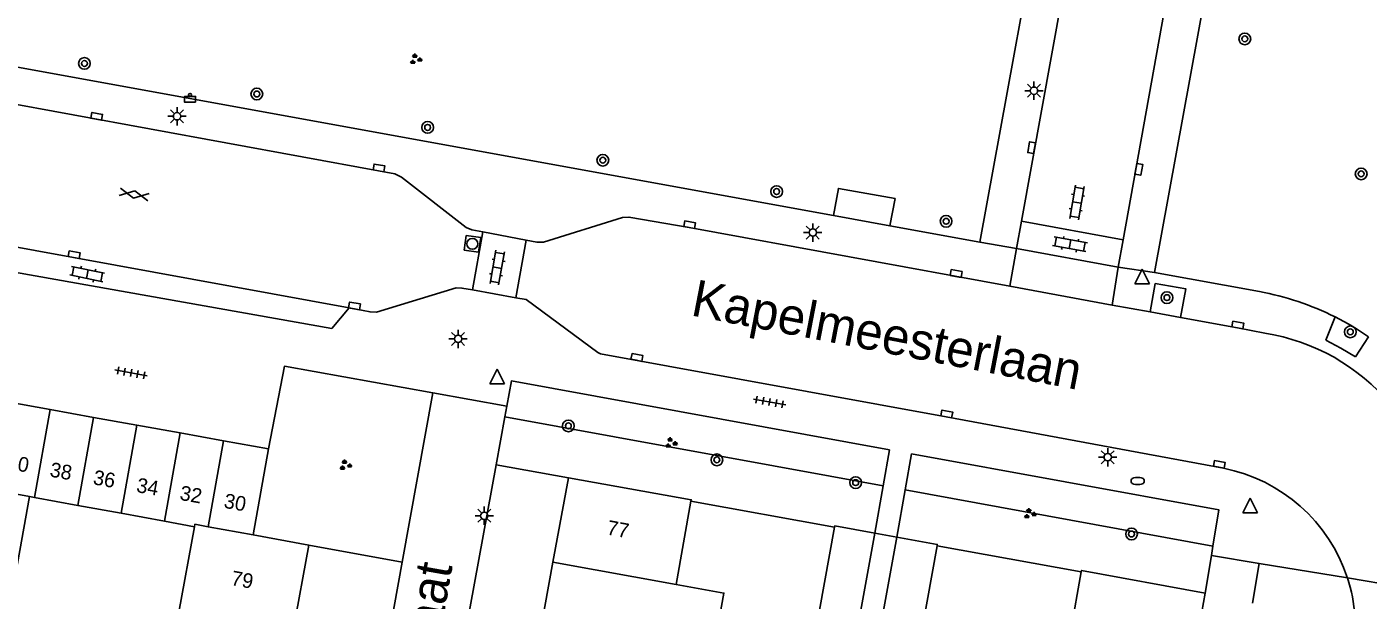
# Model space of a CAD drawing. Extents: x 133000 to 136000, y 400500 to 403500.
# Drawn here: x 133531.3 to 133622.8, y 400570.8 to 400609.9 of the extents above; entities that cross this region are included whole.
import ezdxf

# ---------------------------------------------------------------- set-up
doc = ezdxf.new("R2010")
doc.units = 0
for name, color, linetype in [('gg-afsc-erfafscheiding', 7, 'Continuous'), ('gg-afsc-muur', 7, 'Continuous'), ('gg-anno-huisnummerreeks BGT', 7, 'Continuous'), ('gg-anno-openbare ruimte label', 7, 'Continuous'), ('gg-bbg-bijgebouw', 7, 'Continuous'), ('gg-bbg-gedigitaliseerde bebouwing', 7, 'Continuous'), ('gg-bbg-gedigitaliseerde bijgebouw', 7, 'Continuous'), ('gg-bbg-hoofdgebouw', 7, 'Continuous'), ('gg-bbg-tussenscheiding', 7, 'Continuous'), ('gg-knt-verharding', 7, 'Continuous'), ('gt-grn-groengrens', 7, 'Continuous'), ('gt-grn-weggrens', 7, 'Continuous'), ('gt-symb-afvalbak', 7, 'Continuous'), ('gt-symb-boom', 7, 'Continuous'), ('gt-symb-brandkraan', 7, 'Continuous'), ('gt-symb-gesloten verharding', 7, 'Continuous'), ('gt-symb-groenvak', 7, 'Continuous'), ('gt-symb-klinker verharding', 7, 'Continuous'), ('gt-symb-kolk', 7, 'Continuous'), ('gt-symb-lichtmast', 7, 'Continuous'), ('gt-symb-rioolschacht', 7, 'Continuous'), ('gt-symb-tegel verharding', 7, 'Continuous'), ('gt-symb-waterafsluiter', 7, 'Continuous')]:
    doc.layers.add(name, color=color, linetype=linetype)

# ---------------------------------------------------------------- blocks, each defined once
blk = doc.blocks.new('gt0-BOOM')
at = {"layer": 'gt-symb-boom'}
for radius in [0.4, 0.2]:
    blk.add_circle((0, 0), radius, dxfattribs=at)
blk = doc.blocks.new('gt0-KOLK')
at = {"layer": 'gt-symb-kolk'}
blk.add_lwpolyline([(0, 0), (0.375, 0), (0.375, 0.4), (-0.375, 0.4), (-0.375, 0), (0, 0)], dxfattribs=at)
blk = doc.blocks.new('gt0-WAFSL')
at = {"layer": 'gt-symb-waterafsluiter'}
for p, q in [((-0.5, -0.333), (0, 0.667)), ((0, 0.667), (0.5, -0.333)), ((0.5, -0.333), (-0.5, -0.333))]:
    blk.add_line(p, q, dxfattribs=at)
blk = doc.blocks.new('gt0-KL1')
at = {"layer": 'gt-symb-klinker verharding'}
for p, q in [((-1.15, 0.3), (1.15, 0.3)), ((-1, -0.3), (-1, 0.3)), ((-0.5, 0.3), (-0.5, 0.45)), ((0, -0.3), (0, 0.3)), ((0.5, 0.3), (0.5, 0.45)), ((1, -0.3), (1, 0.3)), ((-1.15, -0.3), (1.15, -0.3)), ((-0.5, -0.45), (-0.5, -0.3)), ((0.5, -0.45), (0.5, -0.3))]:
    blk.add_line(p, q, dxfattribs=at)
blk = doc.blocks.new('gt0-LMAST')
at = {"layer": 'gt-symb-lichtmast'}
for p, q in [((-0.182, 0.173), (-0.447, 0.438)), ((-0.005, 0.246), (-0.005, 0.621)), ((0.172, 0.173), (0.437, 0.438)), ((-0.255, -0.004), (-0.63, -0.004)), ((-0.182, -0.181), (-0.447, -0.446)), ((-0.005, -0.254), (-0.005, -0.629)), ((0.437, -0.446), (0.172, -0.181)), ((0.245, -0.004), (0.62, -0.004))]:
    blk.add_line(p, q, dxfattribs=at)
blk.add_circle((-0.005, -0.004), 0.25, dxfattribs=at)
blk = doc.blocks.new('gt0-GRVAK')
at = {"layer": 'gt-symb-groenvak'}
for p, q in [((-0.11, 0.189), (-0.228, 0.24)), ((-0.182, 0.153), (0.088, 0.153)), ((-0.091, 0.211), (-0.156, 0.322)), ((-0.047, 0.214), (-0.047, 0.393)), ((-0.004, 0.211), (0.061, 0.322)), ((0.015, 0.189), (0.133, 0.24)), ((0.262, -0.052), (0.197, 0.059)), ((0.305, -0.049), (0.305, 0.13)), ((0.349, -0.052), (0.414, 0.059)), ((-0.245, -0.228), (-0.363, -0.177)), ((-0.318, -0.264), (-0.047, -0.264)), ((-0.226, -0.206), (-0.291, -0.095)), ((-0.183, -0.203), (-0.183, -0.024)), ((-0.139, -0.206), (-0.074, -0.095)), ((-0.12, -0.228), (-0.002, -0.177)), ((0.243, -0.074), (0.125, -0.023)), ((0.17, -0.11), (0.441, -0.11)), ((0.368, -0.074), (0.486, -0.023))]:
    blk.add_line(p, q, dxfattribs=at)
blk = doc.blocks.new('gt0-BR')
at = {"layer": 'gt-symb-brandkraan'}
for centre, radius, start, end in [((-0.244, 0), 0.206, 107.56694, 252.43307), ((0.599, -2.664), 3, 106.89205, 107.56694), ((0, -0.691), 0.938, 73.10799, 106.89205), ((-0.599, -2.664), 3, 72.43309, 73.10799), ((0.244, 0), 0.206, 287.56695, 72.43309), ((0.599, 2.664), 3, 252.43307, 253.10797), ((0, 0.691), 0.938, 253.10797, 286.89206), ((-0.599, 2.664), 3, 286.89206, 287.56695)]:
    blk.add_arc(centre, radius, start, end, dxfattribs=at)
blk = doc.blocks.new('gt0-TEG1')
at = {"layer": 'gt-symb-tegel verharding'}
for p, q in [((-1.125, 0), (1.125, 0)), ((-0.9, -0.25), (-0.9, 0.25)), ((-0.45, -0.25), (-0.45, 0.25)), ((0, -0.25), (0, 0.25)), ((0.45, -0.25), (0.45, 0.25)), ((0.9, -0.25), (0.9, 0.25))]:
    blk.add_line(p, q, dxfattribs=at)
blk = doc.blocks.new('gt0-RS')
at = {"layer": 'gt-symb-rioolschacht'}
blk.add_lwpolyline([(-0.5, -0.5), (0.5, -0.5), (0.5, 0.5), (-0.5, 0.5)], close=True, dxfattribs=at)
blk.add_circle((0, 0), 0.375, dxfattribs=at)
blk = doc.blocks.new('gt0-GESVH1')
at = {"layer": 'gt-symb-gesloten verharding'}
for p, q in [((-0.992, -0.261), (0.008, 0.239)), ((0.008, -0.261), (-0.992, 0.239)), ((0.008, 0.239), (1.008, -0.261)), ((1.008, 0.239), (0.008, -0.261))]:
    blk.add_line(p, q, dxfattribs=at)
blk = doc.blocks.new('gt0-ABAK')
at = {"layer": 'gt-symb-afvalbak'}
blk.add_lwpolyline([(0.375, -0.5), (-0.375, -0.5), (-0.375, -0.1), (0.375, -0.1)], close=True, dxfattribs=at)
blk.add_circle((0, 0), 0.1, dxfattribs=at)

msp = doc.modelspace()

# ---------------------------------------------------------------- linework, layer by layer
at = {"layer": 'gg-afsc-erfafscheiding'}
msp.add_line((133550.53, 400574.51), (133556.899, 400573.345), dxfattribs=at)
at = {"layer": 'gg-afsc-muur'}
for p, q in [((133576.602, 400577.511), (133586.392, 400575.731)), ((133593.392, 400574.461), (133603.232, 400572.691))]:
    msp.add_line(p, q, dxfattribs=at)
at = {"layer": 'gg-bbg-bijgebouw'}
for p, q in [((133532.895, 400583.759), (133529.99, 400584.28)), ((133535.851, 400583.229), (133532.895, 400583.759)), ((133538.806, 400582.699), (133535.851, 400583.229)), ((133541.762, 400582.169), (133538.806, 400582.699)), ((133544.718, 400581.639), (133541.762, 400582.169)), ((133547.78, 400581.09), (133544.718, 400581.639)), ((133546.73, 400575.21), (133547.78, 400581.09)), ((133585.364, 400570.072), (133586.392, 400575.731)), ((133589.15, 400575.34), (133588.106, 400569.577)), ((133590.64, 400575.06), (133589.595, 400569.307)), ((133592.367, 400568.807), (133593.392, 400574.461))]:
    msp.add_line(p, q, dxfattribs=at)
for points in [[(133589.15, 400575.34), (133586.41, 400575.83), (133586.392, 400575.731)], [(133590.64, 400575.06), (133593.41, 400574.56), (133593.392, 400574.461)]]:
    msp.add_lwpolyline(points, dxfattribs=at)
at = {"layer": 'gg-bbg-gedigitaliseerde bebouwing'}
for p, q in [((133575.587, 400571.839), (133576.602, 400577.511)), ((133541.668, 400569.95), (133542.733, 400575.773))]:
    msp.add_line(p, q, dxfattribs=at)
msp.add_lwpolyline([(133575.587, 400571.839), (133578.854, 400571.246), (133577.773, 400565.288), (133574.397, 400565.9)], dxfattribs=at)
at = {"layer": 'gg-bbg-gedigitaliseerde bijgebouw'}
for p, q in [((133530.437, 400571.983), (133531.479, 400577.83)), ((133531.82, 400577.767), (133531.479, 400577.83)), ((133534.775, 400577.227), (133531.82, 400577.767)), ((133537.728, 400576.688), (133534.775, 400577.227)), ((133540.682, 400576.148), (133537.728, 400576.688)), ((133542.733, 400575.773), (133540.682, 400576.148))]:
    msp.add_line(p, q, dxfattribs=at)
at = {"layer": 'gg-bbg-hoofdgebouw'}
for p, q in [((133567.186, 400573.346), (133568.24, 400579.11)), ((133550.53, 400574.51), (133546.73, 400575.21)), ((133549.439, 400568.543), (133550.53, 400574.51)), ((133566.097, 400567.39), (133567.186, 400573.346)), ((133602.205, 400567.029), (133603.232, 400572.691)), ((133611.68, 400571.251), (133610.632, 400565.509))]:
    msp.add_line(p, q, dxfattribs=at)
for points in [[(133568.24, 400579.11), (133576.62, 400577.61), (133576.602, 400577.511)], [(133611.68, 400571.251), (133603.25, 400572.79), (133603.232, 400572.691)]]:
    msp.add_lwpolyline(points, dxfattribs=at)
at = {"layer": 'gg-bbg-tussenscheiding'}
for p, q in [((133532.895, 400583.759), (133531.82, 400577.767)), ((133535.851, 400583.229), (133534.775, 400577.227)), ((133538.806, 400582.699), (133537.728, 400576.688)), ((133541.762, 400582.169), (133540.682, 400576.148)), ((133544.718, 400581.639), (133543.667, 400575.774)), ((133531.479, 400577.83), (133528.919, 400578.298)), ((133546.73, 400575.21), (133543.667, 400575.774)), ((133567.186, 400573.346), (133575.587, 400571.839))]:
    msp.add_line(p, q, dxfattribs=at)
msp.add_lwpolyline([(133543.667, 400575.774), (133542.764, 400575.941), (133542.733, 400575.773)], dxfattribs=at)
at = {"layer": 'gg-knt-verharding'}
for p, q in [((133608.23, 400593.11), (133616.23, 400637.08)), ((133599.141, 400596.609), (133603.058, 400618.11)), ((133609.969, 400616.87), (133606.087, 400595.35)), ((133517.608, 400606.935), (133555.287, 400600.049)), ((133516.13, 400597.48), (133553.282, 400590.699)), ((133586.324, 400596.989), (133590.167, 400596.29)), ((133598.8, 400594.74), (133599.141, 400596.609)), ((133599.141, 400596.609), (133606.087, 400595.35)), ((133562.415, 400595.884), (133561.694, 400591.92)), ((133565.358, 400595.32), (133562.415, 400595.884)), ((133576.478, 400596.171), (133598.349, 400592.171)), ((133590.167, 400596.29), (133596.32, 400595.17)), ((133564.663, 400591.385), (133565.358, 400595.32)), ((133605.75, 400593.48), (133598.8, 400594.74)), ((133606.087, 400595.35), (133605.75, 400593.48)), ((133615.378, 400591.807), (133608.23, 400593.11)), ((133561.694, 400591.92), (133564.663, 400591.385)), ((133598.349, 400592.171), (133605.346, 400590.891)), ((133605.346, 400590.891), (133607.918, 400590.421)), ((133607.918, 400590.421), (133610.006, 400590.039)), ((133610.006, 400590.039), (133613.878, 400589.331)), ((133620.547, 400590.078), (133619.905, 400588.503)), ((133615.753, 400588.973), (133613.878, 400589.331)), ((133621.936, 400587.354), (133622.834, 400588.725)), ((133570.437, 400587.568), (133594.018, 400583.263)), ((133559, 400584.9), (133556.899, 400573.345)), ((133564.036, 400583.999), (133563.901, 400583.261)), ((133563.901, 400583.261), (133563.304, 400579.993)), ((133594.018, 400583.263), (133612.921, 400579.759)), ((133589.719, 400578.555), (133590.154, 400581.016)), ((133563.304, 400579.993), (133554.183, 400530.038)), ((133591.21, 400578.283), (133591.645, 400580.744)), ((133589.15, 400575.34), (133589.719, 400578.555)), ((133590.64, 400575.06), (133591.21, 400578.283)), ((133612.105, 400573.815), (133612.211, 400574.454)), ((133611.68, 400571.251), (133612.105, 400573.815)), ((133556.899, 400573.345), (133550.072, 400535.8))]:
    msp.add_line(p, q, dxfattribs=at)
for points in [[(133596.32, 400595.17), (133601.42, 400623.21), (133597.45, 400623.99)], [(133514.539, 400610.898), (133514.39, 400610.08), (133586.324, 400596.989)], [(133562.415, 400595.884), (133561.648, 400596.031), (133561.261, 400596.191), (133556.848, 400599.618), (133556.4, 400599.838), (133555.287, 400600.049)], [(133586.324, 400596.989), (133586.662, 400598.847), (133590.531, 400598.156), (133590.167, 400596.29)], [(133553.282, 400590.699), (133552.095, 400589.293), (133529.421, 400593.318), (133516.767, 400595.689), (133516.13, 400597.48)], [(133576.478, 400596.171), (133572.365, 400596.896), (133571.934, 400596.858), (133566.547, 400595.189), (133566.09, 400595.18), (133565.358, 400595.32)], [(133553.282, 400590.699), (133554.715, 400590.419), (133555.145, 400590.401), (133560.577, 400592.064), (133560.976, 400592.049), (133561.694, 400591.92)], [(133610.006, 400590.039), (133610.363, 400591.991), (133608.271, 400592.354), (133607.918, 400590.421)], [(133564.663, 400591.385), (133565.359, 400591.26), (133570.248, 400587.654), (133570.437, 400587.568)], [(133619.905, 400588.503), (133620.938, 400587.96), (133621.936, 400587.354)], [(133547.78, 400581.09), (133548.87, 400586.72), (133559, 400584.9)], [(133590.154, 400581.016), (133564.35, 400585.72), (133564.036, 400583.999)], [(133612.211, 400574.454), (133612.62, 400576.92), (133591.645, 400580.744)]]:
    msp.add_lwpolyline(points, dxfattribs=at)
for centre, radius, start, end in [((133611.936, 400572.926), 19.192, 63.34168, 79.66875), ((133611.924, 400572.894), 19.226, 55.4287, 63.35378), ((133613.564, 400575.122), 14.023, 39.97011, 81.01857), ((133610.782, 400568.81), 11.156, 18.09454, 78.94495), ((133610.79, 400568.81), 11.148, 350.90177, 18.11016)]:
    msp.add_arc(centre, radius, start, end, dxfattribs=at)
at = {"layer": 'gt-grn-groengrens'}
for p, q in [((133589.719, 400578.555), (133563.901, 400583.261)), ((133563.304, 400579.993), (133568.24, 400579.11)), ((133612.211, 400574.454), (133591.21, 400578.283))]:
    msp.add_line(p, q, dxfattribs=at)
at = {"layer": 'gt-grn-weggrens'}
for p, q in [((133596.32, 400595.17), (133598.8, 400594.74)), ((133598.8, 400594.74), (133598.349, 400592.171)), ((133605.346, 400590.891), (133605.75, 400593.48)), ((133605.75, 400593.48), (133608.23, 400593.11)), ((133559, 400584.9), (133564.036, 400583.999)), ((133590.64, 400575.06), (133589.15, 400575.34)), ((133615.37, 400573.272), (133612.105, 400573.815)), ((133615.37, 400573.272), (133614.91, 400570.552)), ((133621.386, 400572.275), (133615.37, 400573.272)), ((133621.386, 400572.275), (133629.232, 400570.974))]:
    msp.add_line(p, q, dxfattribs=at)

# ---------------------------------------------------------------- block references
at = {"layer": 'gt-symb-afvalbak'}
msp.add_blockref('gt0-ABAK', (133542.43, 400605.225), dxfattribs=at)
at = {"layer": 'gt-symb-boom'}
for p in [(133614.385, 400609.045), (133535.228, 400607.369), (133546.987, 400605.286), (133558.639, 400603.008), (133570.59, 400600.768), (133622.322, 400599.836), (133582.447, 400598.631), (133594.01, 400596.606), (133609.073, 400591.398), (133621.584, 400589.063), (133568.242, 400582.649), (133578.372, 400580.333), (133587.84, 400578.781), (133606.658, 400575.275)]:
    msp.add_blockref('gt0-BOOM', p, dxfattribs=at)
at = {"layer": 'gt-symb-brandkraan'}
msp.add_blockref('gt0-BR', (133607.076, 400578.889), dxfattribs=at)
at = {"layer": 'gt-symb-gesloten verharding', "rotation": 169.63367739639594}
msp.add_blockref('gt0-GESVH1', (133538.63, 400598.415), dxfattribs=at)
at = {"layer": 'gt-symb-groenvak'}
for p in [(133557.806, 400607.649), (133575.222, 400581.479), (133553.016, 400579.964), (133599.701, 400576.656)]:
    msp.add_blockref('gt0-GRVAK', p, dxfattribs=at)
at = {"layer": 'gt-symb-klinker verharding'}
for p, rotation in [((133602.935, 400597.888), 80.62242087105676), ((133602.461, 400595.037), -10.253598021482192), ((133563.393, 400593.445), 79.80279442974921), ((133535.419, 400593.005), 168.2970985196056)]:
    msp.add_blockref('gt0-KL1', p, dxfattribs=dict(at, rotation=rotation))
at = {"layer": 'gt-symb-kolk'}
for p, rotation in [((133536.027, 400603.567), -10.781616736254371), ((133600.035, 400601.589), 79.74640197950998), ((133555.287, 400600.049), -10.197205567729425), ((133606.959, 400600.182), -100.25359802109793), ((133576.478, 400596.171), -10.489389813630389), ((133534.492, 400594.127), -10.25359802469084), ((133594.66, 400592.845), -10.602058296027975), ((133553.613, 400590.639), -10.017934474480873), ((133613.878, 400589.331), -10.074332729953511), ((133572.879, 400587.121), -10.489389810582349), ((133594.018, 400583.263), -10.197205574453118), ((133612.608, 400579.824), -10.489389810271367)]:
    msp.add_blockref('gt0-KOLK', p, dxfattribs=dict(at, rotation=rotation))
at = {"layer": 'gt-symb-lichtmast'}
for p in [(133600.007, 400605.516), (133541.549, 400603.769), (133584.919, 400595.839), (133560.725, 400588.587), (133605.035, 400580.517), (133562.508, 400576.523)]:
    msp.add_blockref('gt0-LMAST', p, dxfattribs=at)
at = {"layer": 'gt-symb-rioolschacht', "rotation": -8.340866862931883}
msp.add_blockref('gt0-RS', (133561.692, 400595.067), dxfattribs=at)
at = {"layer": 'gt-symb-tegel verharding'}
for p, rotation in [((133538.408, 400586.262), -10.433024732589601), ((133581.969, 400584.278), -10.30997039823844)]:
    msp.add_blockref('gt0-TEG1', p, dxfattribs=dict(at, rotation=rotation))
at = {"layer": 'gt-symb-waterafsluiter'}
for p in [(133607.375, 400592.676), (133563.384, 400585.85), (133614.756, 400577.044)]:
    msp.add_blockref('gt0-WAFSL', p, dxfattribs=at)

# ---------------------------------------------------------------- texts
at = {"layer": 'gg-anno-huisnummerreeks BGT'}
for s, rotation, p in [('40', 349.8, (133529.883, 400579.728)), ('38', 349.8, (133532.814, 400579.203)), ('36', 349.8, (133535.769, 400578.673)), ('34', 349.8, (133538.725, 400578.143)), ('32', 349.8, (133541.681, 400577.613)), ('30', 349.8, (133544.69, 400577.073)), ('77', 349.6, (133570.811, 400575.249)), ('79', 349.6, (133545.179, 400571.805))]:
    msp.add_text(s, height=1, rotation=rotation, dxfattribs=at).set_placement(p)
at = {"layer": 'gg-anno-openbare ruimte label'}
for s, rotation, p in [('Kapelmeesterlaan', 349.1, (133576.519, 400590.2)), ('Rossinistraat', 80, (133556.983, 400554.069))]:
    msp.add_text(s, height=2.5, rotation=rotation, dxfattribs=at).set_placement(p)

doc.saveas('drawing.dxf')
